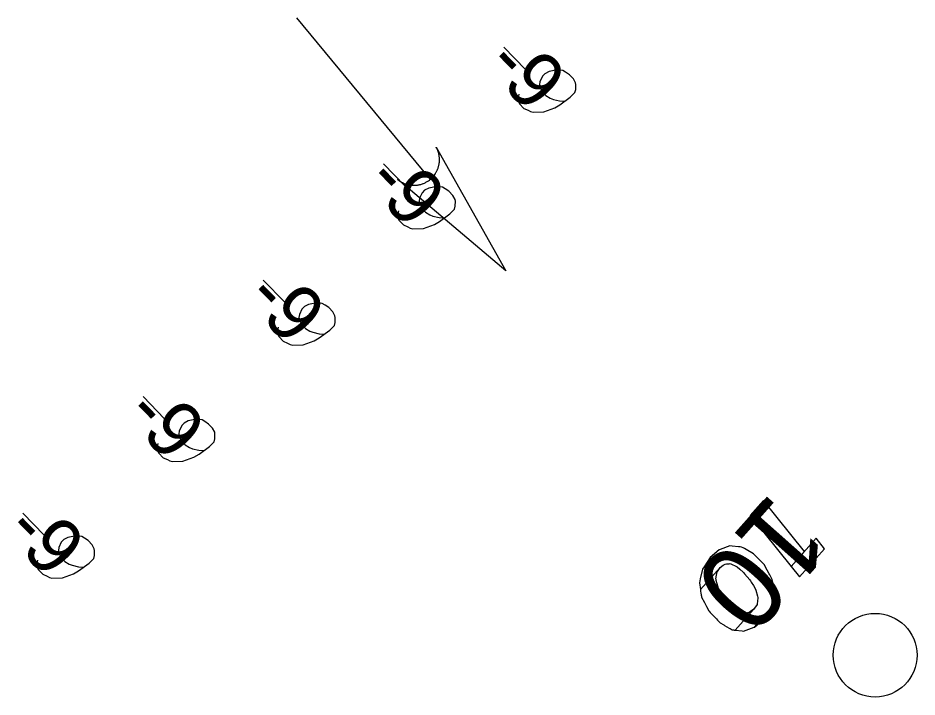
# Model space of a CAD drawing. Extents: x 3962991 to 3983549, y 181631 to 204078.
# Drawn here: x 3969237 to 3969774, y 197270 to 197676 of the extents above; entities that cross this region are included whole.
import ezdxf

# ---------------------------------------------------------------- set-up
doc = ezdxf.new("R2010")
doc.units = 0
for name, color, linetype in [('V-ANNO-MASK', 7, 'Continuous'), ('V-ANNO-MASK2', 7, 'Continuous'), ('V-RIVR-IDEN', 7, 'Continuous'), ('V-RIVR-MILE', 7, 'Continuous'), ('V-RIVR-RANG', 7, 'Continuous'), ('V-STRM-FLOW', 7, 'Continuous')]:
    doc.layers.add(name, color=color, linetype=linetype)

msp = doc.modelspace()

# ---------------------------------------------------------------- linework, layer by layer
at = {"layer": 'V-ANNO-MASK2'}
for p, q in [((3969527.15, 197658.9), (3969540, 197645.64)), ((3969455.27, 197589.23), (3969468.12, 197575.98)), ((3969383.53, 197519.71), (3969396.38, 197506.45)), ((3969311.73, 197450.11), (3969324.58, 197436.85)), ((3969239.84, 197380.45), (3969252.7, 197367.19))]:
    msp.add_line(p, q, dxfattribs=at)
for points in [[(3969536.04, 197630.78), (3969535.42, 197627.24), (3969536.51, 197624.99), (3969539.08, 197622.34), (3969541.67, 197621.18), (3969543.15, 197620.41), (3969544.64, 197620.01), (3969550.98, 197620.28), (3969557.55, 197622.61), (3969560.56, 197624.43), (3969566.79, 197628.99), (3969569.63, 197631.75), (3969570.03, 197633.6), (3969570.08, 197636.59), (3969569.91, 197637.52), (3969568.64, 197639.97), (3969566.25, 197642.43), (3969564.04, 197643.96), (3969562.38, 197644.92), (3969559.02, 197645.34), (3969554.16, 197644.3), (3969551.71, 197643.03), (3969550.2, 197641.56), (3969548.65, 197638.23), (3969548.44, 197636.55), (3969548.97, 197634.49), (3969550.6, 197631.67), (3969552.25, 197629.97), (3969554.84, 197628.43), (3969556.7, 197627.66), (3969560.41, 197626.85), (3969562.46, 197626.63), (3969563.58, 197626.62)], [(3969464.16, 197561.11), (3969463.54, 197557.58), (3969464.63, 197555.32), (3969467.2, 197552.67), (3969469.79, 197551.51), (3969471.27, 197550.74), (3969472.76, 197550.35), (3969479.1, 197550.62), (3969485.67, 197552.94), (3969488.68, 197554.76), (3969494.91, 197559.33), (3969497.75, 197562.08), (3969498.15, 197563.94), (3969498.2, 197566.92), (3969498.03, 197567.86), (3969496.76, 197570.3), (3969494.37, 197572.77), (3969492.16, 197574.29), (3969490.49, 197575.25), (3969487.14, 197575.68), (3969482.28, 197574.63), (3969479.83, 197573.37), (3969478.32, 197571.9), (3969476.77, 197568.56), (3969476.56, 197566.89), (3969477.09, 197564.83), (3969478.72, 197562), (3969480.37, 197560.3), (3969482.96, 197558.77), (3969484.82, 197557.99), (3969488.53, 197557.19), (3969490.58, 197556.97), (3969491.7, 197556.95)], [(3969392.42, 197491.59), (3969391.81, 197488.05), (3969392.89, 197485.8), (3969395.46, 197483.15), (3969398.05, 197481.99), (3969399.53, 197481.22), (3969401.02, 197480.82), (3969407.37, 197481.09), (3969413.93, 197483.42), (3969416.95, 197485.23), (3969423.17, 197489.8), (3969426.01, 197492.55), (3969426.42, 197494.41), (3969426.46, 197497.4), (3969426.29, 197498.33), (3969425.02, 197500.78), (3969422.64, 197503.24), (3969420.42, 197504.77), (3969418.76, 197505.73), (3969415.41, 197506.15), (3969410.54, 197505.11), (3969408.1, 197503.84), (3969406.58, 197502.37), (3969405.04, 197499.04), (3969404.82, 197497.36), (3969405.35, 197495.3), (3969406.99, 197492.48), (3969408.64, 197490.77), (3969411.23, 197489.24), (3969413.08, 197488.47), (3969416.8, 197487.66), (3969418.85, 197487.44), (3969419.96, 197487.43)], [(3969320.61, 197421.99), (3969320, 197418.46), (3969321.08, 197416.2), (3969323.65, 197413.55), (3969326.24, 197412.39), (3969327.73, 197411.62), (3969329.21, 197411.22), (3969335.56, 197411.5), (3969342.12, 197413.82), (3969345.14, 197415.64), (3969351.36, 197420.21), (3969354.21, 197422.96), (3969354.61, 197424.82), (3969354.65, 197427.8), (3969354.48, 197428.74), (3969353.21, 197431.18), (3969350.83, 197433.64), (3969348.61, 197435.17), (3969346.95, 197436.13), (3969343.6, 197436.56), (3969338.73, 197435.51), (3969336.29, 197434.25), (3969334.77, 197432.78), (3969333.23, 197429.44), (3969333.01, 197427.77), (3969333.54, 197425.71), (3969335.18, 197422.88), (3969336.83, 197421.18), (3969339.42, 197419.65), (3969341.27, 197418.87), (3969344.99, 197418.07), (3969347.04, 197417.85), (3969348.16, 197417.83)], [(3969248.73, 197352.33), (3969248.12, 197348.79), (3969249.2, 197346.54), (3969251.77, 197343.89), (3969254.36, 197342.73), (3969255.84, 197341.96), (3969257.33, 197341.56), (3969263.68, 197341.83), (3969270.24, 197344.16), (3969273.26, 197345.97), (3969279.48, 197350.54), (3969282.32, 197353.29), (3969282.73, 197355.15), (3969282.77, 197358.14), (3969282.6, 197359.07), (3969281.33, 197361.52), (3969278.95, 197363.98), (3969276.73, 197365.51), (3969275.07, 197366.47), (3969271.72, 197366.89), (3969266.85, 197365.85), (3969264.41, 197364.58), (3969262.89, 197363.11), (3969261.35, 197359.78), (3969261.13, 197358.1), (3969261.66, 197356.04), (3969263.3, 197353.22), (3969264.95, 197351.51), (3969267.54, 197349.98), (3969269.39, 197349.21), (3969273.11, 197348.4), (3969275.16, 197348.18), (3969276.28, 197348.17)]]:
    msp.add_lwpolyline(points, dxfattribs=at)
for points in [[(3969706.64, 197357.53), (3969682.24, 197388.02), (3969674.29, 197379.06), (3969698.69, 197348.58)], [(3969718.59, 197359.12), (3969713.6, 197365.37), (3969698.69, 197348.58), (3969703.68, 197342.33)], [(3969655.69, 197358.49), (3969650.29, 197353.88), (3969646.72, 197348.39), (3969645.7, 197346.84), (3969644.4, 197341.04), (3969643.88, 197338.71), (3969644.48, 197334.73), (3969656.26, 197348), (3969658.07, 197349.22), (3969659.22, 197349.99), (3969660.05, 197350.05), (3969660.05, 197350.06), (3969661.77, 197350.19), (3969662.32, 197350.24), (3969662.73, 197350.06), (3969666.04, 197348.59), (3969666.38, 197348.31), (3969668.06, 197346.87), (3969668.06, 197346.87), (3969670.02, 197345.19), (3969670.21, 197344.98), (3969670.87, 197344.21), (3969670.87, 197344.22), (3969674.04, 197340.57), (3969674.39, 197340.01), (3969674.87, 197339.21), (3969676.16, 197337.09), (3969677.46, 197334.95), (3969677.65, 197334.28), (3969678.62, 197330.81), (3969678.83, 197330.04), (3969678.53, 197327.49), (3969678.4, 197326.36), (3969678.33, 197325.8), (3969676.29, 197322.79), (3969665.34, 197310.46), (3969669.38, 197310.03), (3969670.28, 197309.93), (3969676.59, 197312.16), (3969686.99, 197323.87), (3969688.49, 197330.44), (3969688.83, 197331.94), (3969688.17, 197336.18), (3969688.07, 197336.78), (3969688.01, 197337.19), (3969687.88, 197338.02), (3969687.59, 197339.91), (3969687.45, 197340.75), (3969685.91, 197343.59), (3969685.62, 197344.14), (3969684.4, 197346.38), (3969683.21, 197348.6), (3969682.75, 197349.43), (3969682.31, 197349.89), (3969678.97, 197353.35), (3969678.27, 197354.06), (3969678.08, 197354.27), (3969676.28, 197356.12), (3969674.3, 197357.23), (3969673.91, 197357.45), (3969670.81, 197359.17), (3969670.44, 197359.38), (3969670.09, 197359.57), (3969669.02, 197360.16), (3969668.32, 197360.24), (3969667.89, 197360.29), (3969667.22, 197360.35), (3969663.42, 197360.73), (3969662.01, 197360.86), (3969656.24, 197358.7)], [(3969654.33, 197345), (3969656.26, 197348), (3969644.49, 197334.74), (3969644.59, 197334.03), (3969644.66, 197333.58), (3969644.77, 197332.84), (3969645, 197331.29), (3969645, 197331.3), (3969645.07, 197330.81), (3969645.15, 197330.26), (3969646.88, 197327.01), (3969647.11, 197326.6), (3969648.21, 197324.51), (3969649.51, 197322.09), (3969649.65, 197321.82), (3969650.34, 197321.09), (3969653.64, 197317.6), (3969654.08, 197317.13), (3969654.7, 197316.48), (3969656.33, 197314.76), (3969658.46, 197313.55), (3969658.98, 197313.25), (3969661.68, 197311.72), (3969662.27, 197311.39), (3969663.57, 197310.64), (3969664.38, 197310.56), (3969664.76, 197310.52), (3969665.34, 197310.46), (3969676.29, 197322.79), (3969674.72, 197321.74), (3969673.66, 197321.02), (3969672.69, 197320.91), (3969670.52, 197320.67), (3969669.87, 197320.95), (3969666.9, 197322.17), (3969666.45, 197322.56), (3969664.6, 197324.08), (3969662.78, 197325.59), (3969662.18, 197326.26), (3969661.75, 197326.73), (3969658.52, 197330.3), (3969657.97, 197331.19), (3969657.82, 197331.45), (3969656.41, 197333.74), (3969655.19, 197335.7), (3969655.06, 197336.22), (3969654, 197340.23), (3969653.88, 197340.73), (3969653.76, 197341.16), (3969654.08, 197343.34), (3969654.23, 197344.37)], [(3969686.58, 197323.25), (3969686.98, 197323.86), (3969676.59, 197312.16), (3969676.8, 197312.23), (3969682.6, 197317.22)]]:
    msp.add_lwpolyline(points, close=True, dxfattribs=at)
at = {"layer": 'V-RIVR-MILE'}
msp.add_circle((3969748.85, 197295.48), 25, dxfattribs=at)
at = {"layer": 'V-STRM-FLOW'}
msp.add_line((3969403.4, 197676.36), (3969483.17, 197579.86), dxfattribs=at)
msp.add_lwpolyline([(3969486.77, 197599.06), (3969528.28, 197525.3), (3969463.65, 197579.94), (3969464.86, 197579.02), (3969466.11, 197578.25), (3969466.64, 197577.98), (3969467.1, 197577.75), (3969467.69, 197577.5), (3969468.25, 197577.28), (3969468.75, 197577.11), (3969469.45, 197576.9), (3969470.2, 197576.72), (3969470.63, 197576.63), (3969471.18, 197576.54), (3969471.91, 197576.45), (3969472.48, 197576.4), (3969473.1, 197576.37), (3969473.51, 197576.37), (3969473.95, 197576.38), (3969474.5, 197576.4), (3969475, 197576.45), (3969475.5, 197576.51), (3969475.9, 197576.57), (3969476.5, 197576.68), (3969477.07, 197576.8), (3969477.53, 197576.92), (3969478.05, 197577.08), (3969478.51, 197577.23), (3969478.91, 197577.38), (3969479.21, 197577.5), (3969479.67, 197577.69), (3969480.14, 197577.91), (3969480.58, 197578.13), (3969481.01, 197578.37), (3969481.41, 197578.61), (3969481.83, 197578.88), (3969482.18, 197579.11), (3969482.66, 197579.46), (3969483.17, 197579.86), (3969483.33, 197580), (3969483.57, 197580.2), (3969483.84, 197580.45), (3969484.1, 197580.69), (3969484.34, 197580.94), (3969484.57, 197581.18), (3969484.84, 197581.47), (3969485.02, 197581.68), (3969485.28, 197581.99), (3969485.52, 197582.29), (3969485.68, 197582.5), (3969486.07, 197583.04), (3969486.27, 197583.34), (3969486.4, 197583.55), (3969486.61, 197583.9), (3969486.79, 197584.22), (3969486.97, 197584.55), (3969487.17, 197584.95), (3969487.35, 197585.34), (3969487.48, 197585.64), (3969487.59, 197585.89), (3969487.73, 197586.25), (3969487.85, 197586.57), (3969487.97, 197586.95), (3969488.09, 197587.33), (3969488.2, 197587.73), (3969488.32, 197588.23), (3969488.4, 197588.59), (3969488.48, 197588.99), (3969488.54, 197589.39), (3969488.59, 197589.71), (3969488.63, 197590.06), (3969488.67, 197590.58), (3969488.67, 197590.6), (3969488.69, 197590.91), (3969488.7, 197591.14), (3969488.71, 197591.49), (3969488.7, 197591.91), (3969488.69, 197592.26), (3969488.68, 197592.56), (3969488.65, 197592.95), (3969488.61, 197593.33), (3969488.58, 197593.6), (3969488.53, 197593.95), (3969488.44, 197594.43), (3969488.39, 197594.71), (3969488.34, 197594.94), (3969488.29, 197595.14), (3969488.23, 197595.38), (3969488.15, 197595.7), (3969488.06, 197596.01), (3969487.96, 197596.32), (3969487.86, 197596.62), (3969487.72, 197597.01), (3969487.63, 197597.25), (3969487.48, 197597.61), (3969487.29, 197598.04), (3969487.14, 197598.35), (3969487.02, 197598.58), (3969486.91, 197598.79), (3969486.83, 197598.95)], close=True, dxfattribs=at)

# ---------------------------------------------------------------- texts
at = {"layer": 'V-ANNO-MASK'}
for s, height, rotation, p in [('-9', 33.5, 314.1034, (3969515.03, 197647.15)), ('-9', 33.5, 314.1034, (3969443.15, 197577.49)), ('-9', 33.5, 314.1034, (3969371.41, 197507.96)), ('-9', 33.5, 314.1034, (3969299.6, 197438.36)), ('10', 50, 228.4048, (3969687.61, 197394.07)), ('-9', 33.5, 314.1034, (3969227.72, 197368.7))]:
    msp.add_text(s, height=height, rotation=rotation, dxfattribs=at).set_placement(p)
at = {"layer": 'V-RIVR-IDEN'}
msp.add_text('10', height=50, rotation=228.4048, dxfattribs=at).set_placement((3969687.61, 197394.07))
at = {"layer": 'V-RIVR-RANG'}
for p in [(3969515.03, 197647.15), (3969443.15, 197577.49), (3969371.41, 197507.96), (3969299.6, 197438.36), (3969227.72, 197368.7)]:
    msp.add_text('-9', height=33.5, rotation=314.1034, dxfattribs=at).set_placement(p)

doc.saveas('drawing.dxf')
